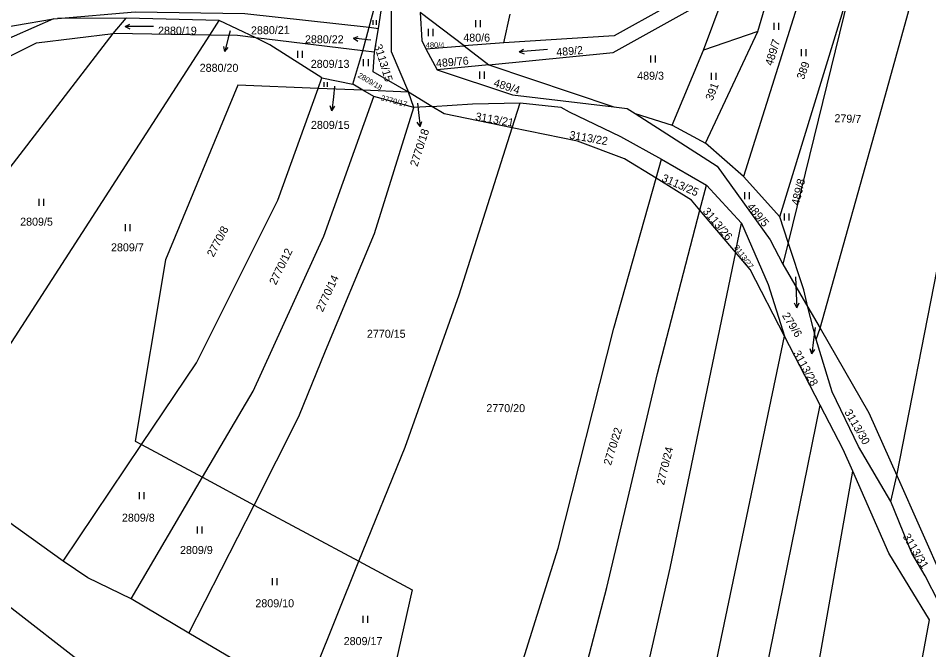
# Model space of a CAD drawing. Extents: x -776734 to -748832, y -1118122 to -976986.
# Drawn here: x -753827.4 to -753634.1, y -1114579.5 to -1114445.3 of the extents above; entities that cross this region are included whole.
import ezdxf

# ---------------------------------------------------------------- set-up
doc = ezdxf.new("R2010")
doc.units = 0
for name, color, linetype in [('KM_Hranice parcel', 7, 'Continuous'), ('KM_Parcelní čísla', 7, 'Continuous'), ('KM_Pop  PČ popisy', 7, 'Continuous'), ('KM_Značky kultur', 7, 'Continuous')]:
    doc.layers.add(name, color=color, linetype=linetype)

msp = doc.modelspace()

# ---------------------------------------------------------------- linework, layer by layer
at = {"layer": 'KM_Hranice parcel'}
for p, q in [((-753752.95, -1114447.28), (-753748.32, -1114430.2)), ((-753750.96, -1114447.5), (-753748.32, -1114430.2)), ((-753670.44, -1114448.14), (-753665.18, -1114430.46)), ((-753665.77, -1114487.55), (-753650.36, -1114437.34)), ((-753650.36, -1114437.34), (-753663.96, -1114493.02)), ((-753681.92, -1114452.11), (-753676.94, -1114438.64)), ((-753661.71, -1114441.65), (-753673.45, -1114478.97)), ((-753819.96, -1114445.47), (-753819.09, -1114445.4)), ((-753804.52, -1114445.35), (-753819.09, -1114445.4)), ((-753807.29, -1114448.61), (-753804.52, -1114445.35)), ((-753784.78, -1114445.86), (-753804.52, -1114445.35)), ((-753786.77, -1114448.95), (-753784.78, -1114445.86)), ((-753777, -1114449.51), (-753784.78, -1114445.86)), ((-753732.73, -1114451.24), (-753742.09, -1114444.11)), ((-753724.33, -1114450.59), (-753723.02, -1114444.48)), ((-753754.29, -1114452.24), (-753752.95, -1114447.28)), ((-753752.95, -1114447.28), (-753750.96, -1114447.5)), ((-753751.77, -1114452.54), (-753750.96, -1114447.5)), ((-753786.77, -1114448.95), (-753807.29, -1114448.61)), ((-753754.29, -1114452.24), (-753777, -1114449.51)), ((-753670.44, -1114448.14), (-753681.92, -1114452.11)), ((-753681.51, -1114471.9), (-753670.44, -1114448.14)), ((-753740.87, -1114451.87), (-753732.73, -1114451.24)), ((-753724.33, -1114450.59), (-753732.73, -1114451.24)), ((-753732.73, -1114451.24), (-753727.51, -1114455.22)), ((-753756.42, -1114459.37), (-753754.29, -1114452.24)), ((-753751.77, -1114452.54), (-753754.29, -1114452.24)), ((-753740.87, -1114451.87), (-753738.45, -1114456.3)), ((-753688.57, -1114468.09), (-753681.92, -1114452.11)), ((-753727.51, -1114455.22), (-753738.45, -1114456.3)), ((-753727.51, -1114455.22), (-753700.99, -1114464.19)), ((-753763.78, -1114460.24), (-753762.99, -1114458.04)), ((-753762.99, -1114458.04), (-753756.42, -1114459.37)), ((-753754.26, -1114460.63), (-753756.42, -1114459.37)), ((-753754.26, -1114460.63), (-753763.78, -1114460.24)), ((-753744.57, -1114461.02), (-753754.26, -1114460.63)), ((-753751.96, -1114461.97), (-753754.26, -1114460.63)), ((-753743.42, -1114464.31), (-753744.57, -1114461.02)), ((-753739.6, -1114464.07), (-753744.57, -1114461.02)), ((-753743.42, -1114464.31), (-753751.96, -1114461.97)), ((-753722.54, -1114468.62), (-753720.89, -1114463.29)), ((-753739.6, -1114464.07), (-753743.42, -1114464.31)), ((-753696.44, -1114465.62), (-753688.57, -1114468.09)), ((-753688.57, -1114468.09), (-753681.51, -1114471.9)), ((-753673.45, -1114478.97), (-753681.51, -1114471.9)), ((-753692.02, -1114479.35), (-753690.87, -1114475.27)), ((-753690.87, -1114475.27), (-753681.3, -1114480.78)), ((-753673.45, -1114478.97), (-753665.77, -1114487.55)), ((-753682.69, -1114486.12), (-753681.3, -1114480.78)), ((-753681.3, -1114480.78), (-753673.88, -1114488.9)), ((-753675.18, -1114495.05), (-753682.69, -1114486.12)), ((-753663.96, -1114493.02), (-753665.77, -1114487.55)), ((-753675.18, -1114495.05), (-753673.88, -1114488.9)), ((-753663.96, -1114493.02), (-753665.07, -1114497.58)), ((-753665.07, -1114497.58), (-753659.79, -1114506.73)), ((-753659.79, -1114506.73), (-753657.2, -1114511.22)), ((-753658.04, -1114513.62), (-753659.79, -1114506.73)), ((-753658.04, -1114513.62), (-753657.2, -1114511.22)), ((-753657.14, -1114527.54), (-753664.72, -1114512.91)), ((-753817.86, -1114560.71), (-753801.22, -1114535.91)), ((-753801.22, -1114535.91), (-753788.27, -1114542.87)), ((-753642.14, -1114548.01), (-753640.92, -1114542.48)), ((-753640.92, -1114542.48), (-753630.84, -1114565.15)), ((-753803.47, -1114568.66), (-753788.27, -1114542.87)), ((-753788.27, -1114542.87), (-753777.31, -1114548.76)), ((-753791.23, -1114575.97), (-753777.31, -1114548.76)), ((-753777.31, -1114548.76), (-753755.1, -1114560.7)), ((-753766.81, -1114589.78), (-753755.1, -1114560.7)), ((-753791.23, -1114575.97), (-753803.47, -1114568.66))]:
    msp.add_line(p, q, dxfattribs=at)
for points in [[(-753640.92, -1114542.48), (-753632.33, -1114498.71), (-753624.33, -1114463.71), (-753614.34, -1114427.44)], [(-753748.32, -1114430.2), (-753748.22, -1114452.41), (-753744.57, -1114461.02)], [(-753657.2, -1114511.22), (-753643.66, -1114462.91), (-753634.73, -1114430.6)], [(-753675.09, -1114433.62), (-753678.94, -1114436.81), (-753700.91, -1114449.06), (-753724.33, -1114450.59)], [(-753727.51, -1114455.22), (-753701.13, -1114452.61), (-753681.36, -1114441.65), (-753676.94, -1114438.64)], [(-753819.96, -1114445.47), (-753832.52, -1114451.01), (-753852.35, -1114466.52), (-753869.4, -1114477.08), (-753887.55, -1114485.61)], [(-753859.71, -1114469.75), (-753848.36, -1114461.08), (-753836.59, -1114448.28), (-753819.96, -1114445.47)], [(-753819.09, -1114445.4), (-753802.6, -1114444.02), (-753779.31, -1114444.37), (-753752.95, -1114447.28)], [(-753742.09, -1114444.11), (-753741.75, -1114450.1), (-753740.87, -1114451.87)], [(-753908.97, -1114495.91), (-753899.12, -1114495.87), (-753877.2, -1114486.91), (-753856.39, -1114476.24), (-753829.52, -1114453.58), (-753823.57, -1114450.57), (-753807.29, -1114448.61)], [(-753847.52, -1114536.86), (-753864.94, -1114523.57), (-753807.29, -1114448.61)], [(-753847.52, -1114536.86), (-753830.91, -1114517.45), (-753786.77, -1114448.95)], [(-753777, -1114449.51), (-753780.86, -1114449.05), (-753786.77, -1114448.95)], [(-753762.99, -1114458.04), (-753774.01, -1114451), (-753777, -1114449.51)], [(-753744.57, -1114461.02), (-753752.06, -1114456.74), (-753751.77, -1114452.54)], [(-753738.45, -1114456.3), (-753722.48, -1114461.61), (-753700.99, -1114464.19)], [(-753763.78, -1114460.24), (-753780.79, -1114459.55), (-753796.14, -1114496.69), (-753802.61, -1114535.16), (-753801.22, -1114535.91)], [(-753801.22, -1114535.91), (-753789.6, -1114518.58), (-753772.34, -1114484), (-753763.78, -1114460.24)], [(-753788.27, -1114542.87), (-753777.55, -1114524.58), (-753762.53, -1114491.62), (-753751.96, -1114461.97)], [(-753739.6, -1114464.07), (-753730.95, -1114463.52), (-753720.89, -1114463.29)], [(-753720.89, -1114463.29), (-753712.26, -1114464.25), (-753710.46, -1114465.2), (-753699.57, -1114470.5), (-753690.87, -1114475.27)], [(-753777.31, -1114548.76), (-753767.86, -1114529.98), (-753762.19, -1114516.04), (-753751.77, -1114491.07), (-753743.42, -1114464.31)], [(-753722.54, -1114468.62), (-753737.01, -1114465.66), (-753739.6, -1114464.07)], [(-753700.99, -1114464.19), (-753698.13, -1114464.53), (-753696.44, -1114465.62)], [(-753696.44, -1114465.62), (-753679.01, -1114476.8), (-753667.78, -1114492.43), (-753665.07, -1114497.58)], [(-753755.1, -1114560.7), (-753745.27, -1114536.44), (-753733.78, -1114504.13), (-753722.54, -1114468.62)], [(-753692.02, -1114479.35), (-753698.71, -1114475.22), (-753708.71, -1114471.45), (-753722.54, -1114468.62)], [(-753727.69, -1114605.4), (-753712.79, -1114557.95), (-753700.95, -1114511.18), (-753692.02, -1114479.35)], [(-753682.69, -1114486.12), (-753684.47, -1114484.01), (-753692.02, -1114479.35)], [(-753713.89, -1114609.93), (-753702.49, -1114566.31), (-753691.72, -1114520.85), (-753682.69, -1114486.12)], [(-753973.67, -1114489.15), (-753929.61, -1114507.83), (-753905.65, -1114518.9), (-753879.04, -1114533.76), (-753839.34, -1114562.55), (-753792.02, -1114599.36), (-753764.44, -1114621.51)], [(-753673.88, -1114488.9), (-753668.23, -1114501.93), (-753664.72, -1114512.91)], [(-753659.79, -1114506.73), (-753660.62, -1114503.06), (-753663.96, -1114493.02)], [(-753675.18, -1114495.05), (-753689.07, -1114562.16), (-753700.67, -1114613.23)], [(-753664.72, -1114512.91), (-753672.06, -1114498.75), (-753675.18, -1114495.05)], [(-753657.2, -1114511.22), (-753646.85, -1114529.16), (-753640.92, -1114542.48)], [(-753794.59, -1115077.61), (-753787.93, -1115060.8), (-753777.91, -1115023.56), (-753764.5, -1114964.39), (-753747.45, -1114890.29), (-753735.04, -1114826.44), (-753725.78, -1114788.24), (-753719.01, -1114758.28), (-753706.47, -1114700.23), (-753694.32, -1114647.7), (-753687.72, -1114622.89), (-753664.72, -1114512.91)], [(-753642.14, -1114548.01), (-753649.06, -1114536.36), (-753654.64, -1114524.7), (-753658.04, -1114513.62)], [(-753748.31, -1114942.85), (-753742.18, -1114916.5), (-753736.38, -1114892.22), (-753730.62, -1114858.93), (-753728.07, -1114844.73), (-753724.64, -1114828.54), (-753723.28, -1114821.11), (-753709.62, -1114765.41), (-753699.36, -1114718.72), (-753689.49, -1114676.33), (-753681.62, -1114644.48), (-753672.27, -1114601.8), (-753665.84, -1114570.01), (-753657.14, -1114527.54)], [(-753650.23, -1114541.59), (-753652.27, -1114536.93), (-753657.14, -1114527.54)], [(-753817.86, -1114560.71), (-753832.02, -1114550.54), (-753847.52, -1114536.86)], [(-753719.31, -1114858.54), (-753713.16, -1114830.85), (-753703.28, -1114787.85), (-753686.64, -1114715.99), (-753670.27, -1114646.05), (-753666.14, -1114626.53), (-753658.11, -1114585.95), (-753650.23, -1114541.59)], [(-753633.95, -1114573.16), (-753642.62, -1114559.01), (-753650.23, -1114541.59)], [(-753632, -1114569.48), (-753634.89, -1114563.77), (-753637.71, -1114559.01), (-753642.14, -1114548.01)], [(-753803.47, -1114568.66), (-753812.68, -1114564.25), (-753817.86, -1114560.71)], [(-753755.1, -1114560.7), (-753743.81, -1114566.78), (-753750.88, -1114598.22)], [(-753696.84, -1114855.73), (-753691.24, -1114835.28), (-753680.55, -1114792.69), (-753674.32, -1114768), (-753656.4, -1114685.57), (-753648.33, -1114645.93), (-753640.26, -1114607.21), (-753633.95, -1114573.16)], [(-753766.81, -1114589.78), (-753778.48, -1114583.49), (-753791.23, -1114575.97)]]:
    msp.add_lwpolyline(points, dxfattribs=at)
at = {"layer": 'KM_Pop  PČ popisy'}
for p, q in [((-753782.83, -1114449.53), (-753783.556, -1114452.442)), ((-753782.46, -1114448.04), (-753782.83, -1114449.53)), ((-753756.275, -1114449.616), (-753755.226, -1114449.223)), ((-753753.29, -1114449.93), (-753756.275, -1114449.616)), ((-753756.275, -1114449.616), (-753755.331, -1114450.219)), ((-753783.556, -1114452.442), (-753783.8, -1114451.349)), ((-753783.556, -1114452.442), (-753782.828, -1114451.591)), ((-753752.54, -1114450.02), (-753753.29, -1114449.93)), ((-753760.27, -1114459.8), (-753760.52, -1114462.02)), ((-753760.52, -1114462.02), (-753760.834, -1114465.005)), ((-753760.834, -1114465.005), (-753761.227, -1114463.956)), ((-753760.834, -1114465.005), (-753760.231, -1114464.061)), ((-753742.66, -1114463.38), (-753742.44, -1114465.37)), ((-753742.44, -1114465.37), (-753742.126, -1114468.355)), ((-753742.126, -1114468.355), (-753742.729, -1114467.411)), ((-753742.126, -1114468.355), (-753741.733, -1114467.306)), ((-753662.44, -1114500.28), (-753662.26, -1114503.85)), ((-753662.26, -1114503.85), (-753662.103, -1114506.847)), ((-753662.103, -1114506.847), (-753661.655, -1114505.821)), ((-753662.103, -1114506.847), (-753662.655, -1114505.873)), ((-753658.24, -1114511.08), (-753658.58, -1114513.68)), ((-753658.58, -1114513.68), (-753658.946, -1114516.659)), ((-753658.946, -1114516.659), (-753659.321, -1114515.604)), ((-753658.946, -1114516.659), (-753658.327, -1114515.726))]:
    msp.add_line(p, q, dxfattribs=at)
at = {"layer": 'KM_Značky kultur'}
for p, q in [((-753752.062, -1114446.78), (-753752.062, -1114445.775)), ((-753751.392, -1114446.78), (-753751.392, -1114445.775)), ((-753730.281, -1114447.24), (-753730.281, -1114445.74)), ((-753729.28, -1114447.24), (-753729.28, -1114445.74)), ((-753804.697, -1114447.101), (-753803.72, -1114446.6)), ((-753798.697, -1114447.101), (-753804.697, -1114447.101)), ((-753804.697, -1114447.101), (-753803.72, -1114447.603)), ((-753740.311, -1114449.13), (-753740.311, -1114447.63)), ((-753739.31, -1114449.13), (-753739.31, -1114447.63)), ((-753666.941, -1114447.79), (-753666.941, -1114446.29)), ((-753665.94, -1114447.79), (-753665.94, -1114446.29)), ((-753768.051, -1114453.74), (-753768.051, -1114452.24)), ((-753767.05, -1114453.74), (-753767.05, -1114452.24)), ((-753721.066, -1114452.514), (-753720.137, -1114451.93)), ((-753715.089, -1114451.991), (-753721.066, -1114452.514)), ((-753721.066, -1114452.514), (-753720.049, -1114452.929)), ((-753693.111, -1114454.77), (-753693.111, -1114453.27)), ((-753692.11, -1114454.77), (-753692.11, -1114453.27)), ((-753661.141, -1114453.41), (-753661.141, -1114451.91)), ((-753660.14, -1114453.41), (-753660.14, -1114451.91)), ((-753754.091, -1114455.52), (-753754.091, -1114454.02)), ((-753753.09, -1114455.52), (-753753.09, -1114454.02)), ((-753729.411, -1114458.19), (-753729.411, -1114456.69)), ((-753728.41, -1114458.19), (-753728.41, -1114456.69)), ((-753680.241, -1114458.42), (-753680.241, -1114456.92)), ((-753679.24, -1114458.42), (-753679.24, -1114456.92)), ((-753762.442, -1114459.95), (-753762.442, -1114458.945)), ((-753761.772, -1114459.95), (-753761.772, -1114458.945)), ((-753673.141, -1114483.78), (-753673.141, -1114482.28)), ((-753672.14, -1114483.78), (-753672.14, -1114482.28)), ((-753823.011, -1114485.19), (-753823.011, -1114483.69)), ((-753822.01, -1114485.19), (-753822.01, -1114483.69)), ((-753664.771, -1114488.31), (-753664.771, -1114486.81)), ((-753663.77, -1114488.31), (-753663.77, -1114486.81)), ((-753804.631, -1114490.59), (-753804.631, -1114489.09)), ((-753803.63, -1114490.59), (-753803.63, -1114489.09)), ((-753801.661, -1114547.51), (-753801.661, -1114546.01)), ((-753800.66, -1114547.51), (-753800.66, -1114546.01)), ((-753789.401, -1114554.81), (-753789.401, -1114553.31)), ((-753788.4, -1114554.81), (-753788.4, -1114553.31)), ((-753773.471, -1114565.78), (-753773.471, -1114564.28)), ((-753772.47, -1114565.78), (-753772.47, -1114564.28)), ((-753754.211, -1114573.81), (-753754.211, -1114572.31)), ((-753753.21, -1114573.81), (-753753.21, -1114572.31))]:
    msp.add_line(p, q, dxfattribs=at)

# ---------------------------------------------------------------- texts
at = {"layer": 'KM_Parcelní čísla'}
for s, height, p in [('2880/19', 1.7, (-753797.74, -1114448.83)), ('2880/22', 1.7, (-753766.556, -1114450.67)), ('480/6', 1.7, (-753732.94, -1114450.32)), ('480/4', 1.14, (-753740.891, -1114451.6)), ('2880/20', 1.7, (-753788.903, -1114456.728)), ('2809/13', 1.7, (-753765.32, -1114455.89)), ('489/3', 1.7, (-753696.02, -1114458.41)), ('2809/15', 1.7, (-753765.283, -1114468.858)), ('2809/5', 1.7, (-753827.02, -1114489.42)), ('2809/7', 1.7, (-753807.73, -1114494.87)), ('2770/15', 1.7, (-753753.4, -1114513.23)), ('2770/20', 1.7, (-753728.04, -1114529.03)), ('2809/8', 1.7, (-753805.41, -1114552.3)), ('2809/9', 1.7, (-753793.08, -1114559.17)), ('2809/10', 1.7, (-753777.08, -1114570.48)), ('2809/17', 1.7, (-753758.33, -1114578.52))]:
    msp.add_text(s, height=height, dxfattribs=at).set_placement(p)
for s, height, rotation, p in [('2880/21', 1.7, 1, (-753777.995, -1114448.789)), ('489/7', 1.7, 73, (-753667.307, -1114455.568)), ('3113/15', 1.7, 287, (-753751.882, -1114451.148)), ('489/2', 1.7, 5, (-753713.125, -1114453.416)), ('489/76', 1.7, 5, (-753738.665, -1114455.776)), ('389', 1.7, 70, (-753660.641, -1114458.5)), ('2809/18', 1.14, 329, (-753755.455, -1114457.79)), ('489/4', 1.7, 342, (-753726.642, -1114459.758)), ('391', 1.7, 68.999997, (-753680.026, -1114462.994)), ('2770/17', 1.14, 345, (-753750.525, -1114462.752)), ('3113/21', 1.7, 349.999997, (-753730.467, -1114466.987)), ('279/7', 1.7, 358, (-753654.169, -1114467.419)), ('2770/18', 1.7, 72, (-753742.69, -1114476.99)), ('3113/22', 1.7, 349.999997, (-753710.517, -1114470.907)), ('3113/25', 1.7, 336, (-753690.965, -1114479.896)), ('489/8', 1.7, 76, (-753661.695, -1114485.205)), ('3113/26', 1.7, 310, (-753682.211, -1114486.426)), ('489/5', 1.7, 310, (-753672.821, -1114485.486)), ('2770/8', 1.7, 62, (-753785.979, -1114496.219)), ('3113/27', 1.14, 306, (-753675.493, -1114494.071)), ('2770/12', 1.7, 64, (-753772.726, -1114502.152)), ('2770/14', 1.7, 65, (-753762.789, -1114507.879)), ('279/6', 1.7, 302, (-753665.345, -1114508.499)), ('3113/28', 1.7, 298.999997, (-753662.978, -1114516.5)), ('3113/30', 1.7, 300, (-753652.086, -1114529.015)), ('2770/22', 1.7, 73, (-753701.597, -1114540.468)), ('2770/24', 1.7, 76, (-753690.325, -1114544.625)), ('3113/31', 1.7, 301, (-753639.708, -1114555.427))]:
    msp.add_text(s, height=height, rotation=rotation, dxfattribs=at).set_placement(p)

doc.saveas('drawing.dxf')
